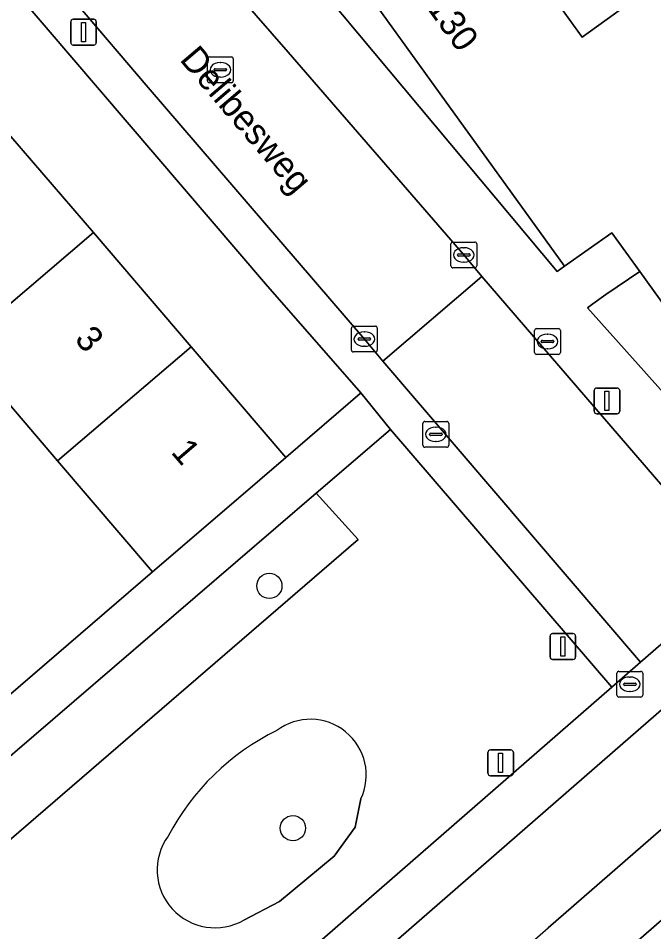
# Model space of a CAD drawing. Extents: x 159039 to 160102, y 381214 to 382524.
# Drawn here: x 159387.61 to 159412.24, y 381457.4 to 381492.82 of the extents above; entities that cross this region are included whole.
import ezdxf

# ---------------------------------------------------------------- set-up
doc = ezdxf.new("R2010")
doc.units = 0
for name, color, linetype in [('IMGEO_Berm_groen', 7, 'Continuous'), ('IMGEO_Boom', 7, 'Continuous'), ('IMGEO_Erf', 7, 'Continuous'), ('IMGEO_Fietspad_gesloten', 7, 'Continuous'), ('IMGEO_Groenvoorziening', 7, 'Continuous'), ('IMGEO_Kolk', 7, 'Continuous'), ('IMGEO_Lichtmast', 7, 'Continuous'), ('IMGEO_Openbare_ruimte_label', 7, 'Continuous'), ('IMGEO_Pand', 7, 'Continuous'), ('IMGEO_Pand_nummerreeks', 7, 'Continuous'), ('IMGEO_Rijbaan_lokaal_open', 7, 'Continuous'), ('IMGEO_Rijbaan_regionaal_gesloten', 7, 'Continuous'), ('IMGEO_Rioolput', 7, 'Continuous'), ('IMGEO_Verkeersbordpaal', 7, 'Continuous'), ('IMGEO_Voetpad_open', 7, 'Continuous')]:
    doc.layers.add(name, color=color, linetype=linetype)

msp = doc.modelspace()

# ---------------------------------------------------------------- linework, layer by layer
at = {"layer": 'IMGEO_Berm_groen'}
for points in [[(159395.563, 381443.073), (159404.558, 381450.901), (159414.042, 381459.154), (159434.773, 381477.467), (159442.492, 381484.426), (159465.201, 381505.256), (159482.267, 381521.51), (159492.644, 381531.758), (159499.797, 381539.047), (159509.914, 381549.667), (159513.487, 381553.459), (159524.318, 381565.22), (159524.392, 381565.298)], [(159424.652, 381471.931), (159408.144, 381457.558)]]:
    msp.add_lwpolyline(points, dxfattribs=at)
msp.add_arc((157876.943, 383208.095), 2325.717, 310.527512, 311.176302, dxfattribs=at)
at = {"layer": 'IMGEO_Boom'}
for centre in [(159397.343, 381470.812), (159398.254, 381461.418)]:
    msp.add_circle(centre, 0.489, dxfattribs=at)
at = {"layer": 'IMGEO_Erf'}
for points in [[(159374.118, 381500), (159375.936, 381501.558), (159377.269, 381500), (159379.626, 381497.246), (159383.349, 381492.893), (159386.93, 381488.708), (159390.522, 381484.51), (159394.307, 381480.086), (159397.979, 381475.794), (159400.855, 381478.267), (159400.885, 381478.302), (159397.195, 381482.524), (159382.243, 381500), (159379.225, 381503.503)], [(159385.828, 381465.349), (159392.811, 381471.352), (159389.134, 381475.66), (159385.353, 381480.089)]]:
    msp.add_lwpolyline(points, dxfattribs=at)
at = {"layer": 'IMGEO_Fietspad_gesloten'}
for points in [[(159457.179, 381504.954), (159450.596, 381498.844), (159432.65, 381482.499), (159425.386, 381476.018), (159420.124, 381471.433), (159419.379, 381470.789), (159418.101, 381470.859), (159409.946, 381463.74), (159397.846, 381453.215)], [(159408.144, 381457.558), (159424.652, 381471.931)]]:
    msp.add_lwpolyline(points, dxfattribs=at)
msp.add_arc((157876.943, 383208.095), 2325.717, 310.527512, 311.176302, dxfattribs=at)
at = {"layer": 'IMGEO_Groenvoorziening'}
for points in [[(159435.656, 381519.493), (159408.178, 381496.463), (159408.027, 381496.644), (159405.971, 381499.107), (159405.429, 381499.757), (159398.993, 381494.387), (159408.491, 381483.004), (159408.785, 381483.207), (159400.619, 381494.55), (159405.27, 381497.898), (159408.548, 381493.351), (159408.621, 381493.25), (159409.461, 381492.085), (159437.641, 381512.413)], [(159429.891, 381492.273), (159413.525, 381480.468), (159411.698, 381483.002), (159410.381, 381482.105), (159409.881, 381481.754), (159409.67, 381481.596), (159418.061, 381472.201), (159421.861, 381475.546), (159417.844, 381479.941), (159421.943, 381482.542), (159425.124, 381483.768), (159426.243, 381483.67), (159428.197, 381481.125), (159428.409, 381481.311)], [(159384.956, 381444.61), (159389.259, 381448.283), (159398.293, 381456.146), (159410.608, 381466.883), (159402.03, 381476.877), (159399.15, 381474.403), (159400.78, 381472.608), (159386.592, 381460.368)], [(159400.891, 381462.552), (159400.671, 381461.461), (159399.851, 381460.328), (159397.732, 381458.577), (159396.356, 381457.858)], [(159397.732, 381458.577), (159399.851, 381460.328), (159400.671, 381461.461), (159400.891, 381462.552)], [(159396.356, 381457.858), (159397.732, 381458.577)]]:
    msp.add_lwpolyline(points, dxfattribs=at)
msp.add_lwpolyline([(159400.78, 381472.608), (159399.15, 381474.403), (159385.077, 381462.313), (159386.592, 381460.368)], close=True, dxfattribs=at)
for centre, radius, start, end in [((159398.931, 381463.474), 2.166, 334.8153, 126.8687), ((159398.931, 381463.474), 2.166, 334.8153, 126.8687), ((159401.854, 381456.651), 9.54, 116.2674, 152.1758), ((159401.854, 381456.651), 9.54, 116.2674, 152.1758), ((159395.236, 381459.798), 2.24, 144.3164, 300.0004), ((159395.236, 381459.798), 2.24, 144.3164, 300.0004)]:
    msp.add_arc(centre, radius, start, end, dxfattribs=at)
at = {"layer": 'IMGEO_Kolk'}
for p, q in [((159404.377, 381483.219), (159404.377, 381484.071)), ((159404.452, 381484.145), (159405.304, 381484.145)), ((159404.865, 381483.925), (159404.89, 381483.925)), ((159405.378, 381484.071), (159405.378, 381483.219)), ((159404.636, 381483.639), (159404.636, 381483.651)), ((159405.074, 381483.602), (159404.676, 381483.602)), ((159404.679, 381483.688), (159405.077, 381483.688)), ((159405.12, 381483.651), (159405.12, 381483.639)), ((159404.888, 381483.365), (159404.863, 381483.365)), ((159405.304, 381483.145), (159404.452, 381483.145)), ((159400.522, 381479.957), (159400.522, 381480.809)), ((159400.597, 381480.883), (159401.449, 381480.883)), ((159401.523, 381480.809), (159401.523, 381479.957)), ((159407.693, 381480.79), (159408.545, 381480.79)), ((159400.781, 381480.377), (159400.781, 381480.389)), ((159400.824, 381480.426), (159401.222, 381480.426)), ((159401.01, 381480.663), (159401.035, 381480.663)), ((159401.265, 381480.389), (159401.265, 381480.377)), ((159407.618, 381479.864), (159407.618, 381480.716)), ((159408.106, 381480.57), (159408.131, 381480.57)), ((159408.619, 381480.716), (159408.619, 381479.864)), ((159401.219, 381480.34), (159400.821, 381480.34)), ((159401.033, 381480.103), (159401.008, 381480.103)), ((159407.877, 381480.284), (159407.877, 381480.296)), ((159408.315, 381480.247), (159407.917, 381480.247)), ((159407.92, 381480.333), (159408.318, 381480.333)), ((159408.361, 381480.296), (159408.361, 381480.284)), ((159401.449, 381479.883), (159400.597, 381479.883)), ((159408.545, 381479.79), (159407.693, 381479.79)), ((159408.129, 381480.01), (159408.104, 381480.01)), ((159403.369, 381477.189), (159404.221, 381477.189)), ((159403.294, 381476.263), (159403.294, 381477.115)), ((159403.782, 381476.969), (159403.807, 381476.969)), ((159404.295, 381477.115), (159404.295, 381476.263)), ((159403.553, 381476.683), (159403.553, 381476.695)), ((159403.991, 381476.646), (159403.593, 381476.646)), ((159403.596, 381476.732), (159403.994, 381476.732)), ((159404.037, 381476.695), (159404.037, 381476.683)), ((159404.221, 381476.189), (159403.369, 381476.189)), ((159403.805, 381476.409), (159403.78, 381476.409))]:
    msp.add_line(p, q, dxfattribs=at)
for points in [[(159404.377, 381483.219), (159404.377, 381484.071)], [(159404.452, 381484.145), (159405.304, 381484.145)], [(159405.378, 381484.071), (159405.378, 381483.219)], [(159405.304, 381483.145), (159404.452, 381483.145)], [(159400.522, 381479.957), (159400.522, 381480.809)], [(159400.597, 381480.883), (159401.449, 381480.883)], [(159401.523, 381480.809), (159401.523, 381479.957)], [(159407.693, 381480.79), (159408.545, 381480.79)], [(159407.618, 381479.864), (159407.618, 381480.716)], [(159408.619, 381480.716), (159408.619, 381479.864)], [(159401.449, 381479.883), (159400.597, 381479.883)], [(159408.545, 381479.79), (159407.693, 381479.79)], [(159403.369, 381477.189), (159404.221, 381477.189)], [(159403.294, 381476.263), (159403.294, 381477.115)], [(159404.295, 381477.115), (159404.295, 381476.263)], [(159404.221, 381476.189), (159403.369, 381476.189)]]:
    msp.add_lwpolyline(points, dxfattribs=at)
for centre, radius, start, end in [((159404.454, 381484.069), 0.0765, 91.552, 178.448), ((159404.454, 381484.069), 0.0765, 91.552, 178.448), ((159405.302, 381484.069), 0.0765, 1.552, 88.448), ((159405.302, 381484.069), 0.0765, 1.552, 88.448), ((159404.676, 381483.648), 0.0403, 85.8775, 175.7526), ((159404.673, 381483.638), 0.0366, 178.938, 274.7102), ((159405.077, 381483.645), 0.043, 264.8664, 352.4533), ((159405.081, 381483.65), 0.0386, 1.7309, 96.639), ((159404.454, 381483.221), 0.0765, 181.552, 268.448), ((159404.454, 381483.221), 0.0765, 181.552, 268.448), ((159405.302, 381483.221), 0.0765, 271.552, 358.448), ((159405.302, 381483.221), 0.0765, 271.552, 358.448), ((159400.599, 381480.807), 0.0765, 91.552, 178.448), ((159400.599, 381480.807), 0.0765, 91.552, 178.448), ((159401.447, 381480.807), 0.0765, 1.552, 88.448), ((159401.447, 381480.807), 0.0765, 1.552, 88.448), ((159407.695, 381480.714), 0.0765, 91.552, 178.448), ((159407.695, 381480.714), 0.0765, 91.552, 178.448), ((159408.543, 381480.714), 0.0765, 1.552, 88.448), ((159408.543, 381480.714), 0.0765, 1.552, 88.448), ((159400.821, 381480.386), 0.0403, 85.8775, 175.7526), ((159400.818, 381480.376), 0.0366, 178.938, 274.7102), ((159401.222, 381480.383), 0.043, 264.8664, 352.4533), ((159401.226, 381480.388), 0.0386, 1.7309, 96.639), ((159407.917, 381480.293), 0.0403, 85.8775, 175.7526), ((159407.914, 381480.283), 0.0366, 178.938, 274.7102), ((159408.318, 381480.29), 0.043, 264.8664, 352.4533), ((159408.322, 381480.295), 0.0386, 1.7309, 96.639), ((159400.599, 381479.959), 0.0765, 181.552, 268.448), ((159400.599, 381479.959), 0.0765, 181.552, 268.448), ((159401.447, 381479.959), 0.0765, 271.552, 358.448), ((159401.447, 381479.959), 0.0765, 271.552, 358.448), ((159407.695, 381479.866), 0.0765, 181.552, 268.448), ((159407.695, 381479.866), 0.0765, 181.552, 268.448), ((159408.543, 381479.866), 0.0765, 271.552, 358.448), ((159408.543, 381479.866), 0.0765, 271.552, 358.448), ((159403.371, 381477.113), 0.0765, 91.552, 178.448), ((159403.371, 381477.113), 0.0765, 91.552, 178.448), ((159404.219, 381477.113), 0.0765, 1.552, 88.448), ((159404.219, 381477.113), 0.0765, 1.552, 88.448), ((159403.593, 381476.692), 0.0403, 85.8775, 175.7526), ((159403.59, 381476.682), 0.0366, 178.938, 274.7102), ((159403.994, 381476.689), 0.043, 264.8664, 352.4533), ((159403.998, 381476.694), 0.0386, 1.7309, 96.639), ((159403.371, 381476.265), 0.0765, 181.552, 268.448), ((159403.371, 381476.265), 0.0765, 181.552, 268.448), ((159404.219, 381476.265), 0.0765, 271.552, 358.448), ((159404.219, 381476.265), 0.0765, 271.552, 358.448)]:
    msp.add_arc(centre, radius, start, end, dxfattribs=at)
for centre, major_axis, ratio, start_param, end_param in [((159404.864, 381483.645), (-0.387, 0.002), 0.722429, 4.712389, 7.853982), ((159404.889, 381483.645), (-0.39, 0.002), 0.717154, 1.570796, 4.712389), ((159401.009, 381480.383), (-0.387, 0.002), 0.722429, 4.712389, 7.853982), ((159401.034, 381480.383), (-0.39, 0.002), 0.717154, 1.570796, 4.712389), ((159408.105, 381480.29), (-0.387, 0.002), 0.722429, 4.712389, 7.853982), ((159408.13, 381480.29), (-0.39, 0.002), 0.717154, 1.570796, 4.712389), ((159403.781, 381476.689), (-0.387, 0.002), 0.722429, 4.712389, 7.853982), ((159403.806, 381476.689), (-0.39, 0.002), 0.717154, 1.570796, 4.712389)]:
    msp.add_ellipse(centre, major_axis=major_axis, ratio=ratio, start_param=start_param, end_param=end_param, dxfattribs=at)
at = {"layer": 'IMGEO_Lichtmast'}
for p, q in [((159389.745, 381492.784), (159390.535, 381492.784)), ((159390.535, 381492.784), (159389.745, 381492.784)), ((159389.645, 381491.884), (159389.645, 381492.684)), ((159389.645, 381492.684), (159389.645, 381491.884)), ((159390.635, 381492.684), (159390.635, 381491.884)), ((159390.635, 381491.884), (159390.635, 381492.684)), ((159390.535, 381491.784), (159389.745, 381491.784)), ((159389.745, 381491.784), (159390.535, 381491.784)), ((159409.927, 381477.584), (159409.927, 381478.384)), ((159409.927, 381478.384), (159409.927, 381477.584)), ((159410.027, 381478.484), (159410.817, 381478.484)), ((159410.817, 381478.484), (159410.027, 381478.484)), ((159410.917, 381478.384), (159410.917, 381477.584)), ((159410.917, 381477.584), (159410.917, 381478.384)), ((159410.817, 381477.484), (159410.027, 381477.484)), ((159410.027, 381477.484), (159410.817, 381477.484))]:
    msp.add_line(p, q, dxfattribs=at)
for points in [[(159390.065, 381492.659), (159390.215, 381492.659), (159390.215, 381491.909), (159390.065, 381491.909), (159390.065, 381492.659)], [(159410.347, 381478.359), (159410.497, 381478.359), (159410.497, 381477.609), (159410.347, 381477.609), (159410.347, 381478.359)]]:
    msp.add_lwpolyline(points, dxfattribs=at)
for centre, start, end in [((159389.745, 381492.684), 90, 180), ((159389.745, 381492.684), 90, 180), ((159390.535, 381492.684), 0, 90), ((159390.535, 381492.684), 360, 90), ((159389.745, 381491.884), 180, 270), ((159389.745, 381491.884), 180, 270), ((159390.535, 381491.884), 270, 0), ((159390.535, 381491.884), 270, 0), ((159410.027, 381478.384), 90, 180), ((159410.027, 381478.384), 90, 180), ((159410.817, 381478.384), 0, 90), ((159410.817, 381478.384), 360, 90), ((159410.027, 381477.584), 180, 270), ((159410.027, 381477.584), 180, 270), ((159410.817, 381477.584), 270, 0), ((159410.817, 381477.584), 270, 0)]:
    msp.add_arc(centre, 0.1, start, end, dxfattribs=at)
at = {"layer": 'IMGEO_Pand'}
for points in [[(159443.672, 381502.214), (159445.674, 381503.658), (159438.771, 381513.228), (159437.641, 381512.413), (159409.461, 381492.085), (159408.621, 381493.25), (159408.548, 381493.351), (159405.27, 381497.898), (159400.619, 381494.55), (159408.785, 381483.207), (159410.617, 381484.502), (159411.698, 381483.002), (159413.525, 381480.468), (159429.891, 381492.273)], [(159390.522, 381484.51), (159386.93, 381488.708), (159381.766, 381484.29), (159385.353, 381480.089)], [(159389.134, 381475.66), (159394.307, 381480.086), (159390.522, 381484.51), (159385.353, 381480.089)], [(159397.979, 381475.794), (159394.307, 381480.086), (159389.134, 381475.66), (159392.811, 381471.352), (159395.967, 381474.065)]]:
    msp.add_lwpolyline(points, close=True, dxfattribs=at)
at = {"layer": 'IMGEO_Rijbaan_lokaal_open'}
for points in [[(159379.3, 381513.434), (159376.8, 381516.357), (159376.214, 381517.042), (159361.379, 381534.296), (159359.079, 381537.039), (159355.206, 381533.839), (159359.018, 381529.42), (159359.717, 381528.593), (159370.22, 381516.331), (159380.301, 381504.635), (159381.439, 381503.315), (159384.255, 381500), (159389.868, 381493.391), (159392.642, 381490.134), (159401.023, 381480.383), (159401.74, 381479.524), (159405.572, 381482.813), (159404.878, 381483.645), (159398.069, 381491.509), (159396.211, 381493.655), (159394.17, 381496.049), (159390.802, 381500), (159388.415, 381502.775)], [(159405.572, 381482.813), (159401.74, 381479.524), (159411.724, 381467.861), (159415.578, 381471.202)]]:
    msp.add_lwpolyline(points, close=True, dxfattribs=at)
at = {"layer": 'IMGEO_Rijbaan_regionaal_gesloten'}
msp.add_lwpolyline([(159383.498, 381428.039), (159401.924, 381443.755), (159413.428, 381453.788), (159429.207, 381467.675), (159453.123, 381489.287), (159476.095, 381510.615), (159487.725, 381521.828), (159499.136, 381533.249), (159515.536, 381550.447), (159526.975, 381562.783), (159524.392, 381565.298), (159524.318, 381565.22), (159513.487, 381553.459), (159509.914, 381549.667), (159499.797, 381539.047), (159492.644, 381531.758), (159482.267, 381521.51), (159465.201, 381505.256), (159442.492, 381484.426), (159434.773, 381477.467), (159414.042, 381459.154), (159404.558, 381450.901), (159395.563, 381443.073), (159354.89, 381408.246)], dxfattribs=at)
at = {"layer": 'IMGEO_Rioolput'}
for p, q in [((159394.943, 381490.398), (159394.943, 381491.25)), ((159395.018, 381491.324), (159395.87, 381491.324)), ((159395.431, 381491.104), (159395.456, 381491.104)), ((159395.944, 381491.25), (159395.944, 381490.398)), ((159395.202, 381490.818), (159395.202, 381490.83)), ((159395.64, 381490.781), (159395.242, 381490.781)), ((159395.245, 381490.867), (159395.643, 381490.867)), ((159395.686, 381490.83), (159395.686, 381490.818)), ((159395.87, 381490.324), (159395.018, 381490.324)), ((159395.454, 381490.544), (159395.429, 381490.544)), ((159410.812, 381466.574), (159410.812, 381467.426)), ((159410.887, 381467.5), (159411.739, 381467.5)), ((159411.3, 381467.28), (159411.325, 381467.28)), ((159411.813, 381467.426), (159411.813, 381466.574)), ((159411.071, 381466.994), (159411.071, 381467.006)), ((159411.509, 381466.957), (159411.111, 381466.957)), ((159411.114, 381467.043), (159411.512, 381467.043)), ((159411.555, 381467.006), (159411.555, 381466.994)), ((159411.323, 381466.72), (159411.298, 381466.72)), ((159411.739, 381466.5), (159410.887, 381466.5))]:
    msp.add_line(p, q, dxfattribs=at)
for points in [[(159394.943, 381490.398), (159394.943, 381491.25)], [(159395.018, 381491.324), (159395.87, 381491.324)], [(159395.944, 381491.25), (159395.944, 381490.398)], [(159395.87, 381490.324), (159395.018, 381490.324)], [(159410.812, 381466.574), (159410.812, 381467.426)], [(159410.887, 381467.5), (159411.739, 381467.5)], [(159411.813, 381467.426), (159411.813, 381466.574)], [(159411.739, 381466.5), (159410.887, 381466.5)]]:
    msp.add_lwpolyline(points, dxfattribs=at)
for centre, radius, start, end in [((159395.02, 381491.248), 0.0765, 91.552, 178.448), ((159395.02, 381491.248), 0.0765, 91.552, 178.448), ((159395.868, 381491.248), 0.0765, 1.552, 88.448), ((159395.868, 381491.248), 0.0765, 1.552, 88.448), ((159395.242, 381490.827), 0.0403, 85.8775, 175.7526), ((159395.239, 381490.817), 0.0366, 178.938, 274.7102), ((159395.643, 381490.824), 0.043, 264.8664, 352.4533), ((159395.647, 381490.829), 0.0386, 1.7309, 96.639), ((159395.02, 381490.4), 0.0765, 181.552, 268.448), ((159395.02, 381490.4), 0.0765, 181.552, 268.448), ((159395.868, 381490.4), 0.0765, 271.552, 358.448), ((159395.868, 381490.4), 0.0765, 271.552, 358.448), ((159410.889, 381467.424), 0.0765, 91.552, 178.448), ((159410.889, 381467.424), 0.0765, 91.552, 178.448), ((159411.737, 381467.424), 0.0765, 1.552, 88.448), ((159411.737, 381467.424), 0.0765, 1.552, 88.448), ((159411.111, 381467.003), 0.0403, 85.8775, 175.7526), ((159411.108, 381466.993), 0.0366, 178.938, 274.7102), ((159411.512, 381467), 0.043, 264.8664, 352.4533), ((159411.516, 381467.005), 0.0386, 1.7309, 96.639), ((159410.889, 381466.576), 0.0765, 181.552, 268.448), ((159410.889, 381466.576), 0.0765, 181.552, 268.448), ((159411.737, 381466.576), 0.0765, 271.552, 358.448), ((159411.737, 381466.576), 0.0765, 271.552, 358.448)]:
    msp.add_arc(centre, radius, start, end, dxfattribs=at)
for centre, major_axis, ratio, start_param, end_param in [((159395.43, 381490.824), (-0.387, 0.002), 0.722429, 4.712389, 7.853982), ((159395.455, 381490.824), (-0.39, 0.002), 0.717154, 1.570796, 4.712389), ((159411.299, 381467), (-0.387, 0.002), 0.722429, 4.712389, 7.853982), ((159411.324, 381467), (-0.39, 0.002), 0.717154, 1.570796, 4.712389)]:
    msp.add_ellipse(centre, major_axis=major_axis, ratio=ratio, start_param=start_param, end_param=end_param, dxfattribs=at)
at = {"layer": 'IMGEO_Verkeersbordpaal'}
for p, q in [((159408.218, 381468.061), (159408.218, 381468.861)), ((159408.218, 381468.861), (159408.218, 381468.061)), ((159408.318, 381468.961), (159409.108, 381468.961)), ((159409.108, 381468.961), (159408.318, 381468.961)), ((159409.208, 381468.861), (159409.208, 381468.061)), ((159409.208, 381468.061), (159409.208, 381468.861)), ((159409.108, 381467.961), (159408.318, 381467.961)), ((159408.318, 381467.961), (159409.108, 381467.961)), ((159405.907, 381464.453), (159406.697, 381464.453)), ((159406.697, 381464.453), (159405.907, 381464.453)), ((159405.807, 381463.553), (159405.807, 381464.353)), ((159405.807, 381464.353), (159405.807, 381463.553)), ((159406.797, 381464.353), (159406.797, 381463.553)), ((159406.797, 381463.553), (159406.797, 381464.353)), ((159406.697, 381463.453), (159405.907, 381463.453)), ((159405.907, 381463.453), (159406.697, 381463.453))]:
    msp.add_line(p, q, dxfattribs=at)
for points in [[(159408.638, 381468.836), (159408.788, 381468.836), (159408.788, 381468.086), (159408.638, 381468.086), (159408.638, 381468.836)], [(159406.227, 381464.328), (159406.377, 381464.328), (159406.377, 381463.578), (159406.227, 381463.578), (159406.227, 381464.328)]]:
    msp.add_lwpolyline(points, dxfattribs=at)
for centre, start, end in [((159408.318, 381468.861), 90, 180), ((159408.318, 381468.861), 90, 180), ((159409.108, 381468.861), 0, 90), ((159409.108, 381468.861), 360, 90), ((159408.318, 381468.061), 180, 270), ((159408.318, 381468.061), 180, 270), ((159409.108, 381468.061), 270, 0), ((159409.108, 381468.061), 270, 0), ((159405.907, 381464.353), 90, 180), ((159405.907, 381464.353), 90, 180), ((159406.697, 381464.353), 0, 90), ((159406.697, 381464.353), 360, 90), ((159405.907, 381463.553), 180, 270), ((159405.907, 381463.553), 180, 270), ((159406.697, 381463.553), 270, 0), ((159406.697, 381463.553), 270, 0)]:
    msp.add_arc(centre, 0.1, start, end, dxfattribs=at)
at = {"layer": 'IMGEO_Voetpad_open'}
for points in [[(159379.3, 381513.434), (159388.415, 381502.775), (159390.802, 381500), (159394.17, 381496.049), (159396.211, 381493.655), (159398.069, 381491.509), (159404.878, 381483.645), (159405.572, 381482.813), (159415.578, 381471.202), (159418.061, 381472.201), (159409.67, 381481.596), (159409.881, 381481.754), (159410.381, 381482.105), (159411.698, 381483.002), (159410.617, 381484.502), (159408.785, 381483.207), (159408.491, 381483.004), (159398.993, 381494.387), (159396.185, 381497.766), (159395.359, 381498.763), (159381.123, 381515.43)], [(159397.846, 381453.215), (159409.946, 381463.74), (159418.101, 381470.859), (159419.379, 381470.789), (159420.124, 381471.433), (159425.386, 381476.018), (159432.65, 381482.499), (159450.596, 381498.844), (159457.179, 381504.954)], [(159379.225, 381503.503), (159382.243, 381500), (159397.195, 381482.524), (159400.885, 381478.302), (159402.03, 381476.877), (159410.608, 381466.883), (159411.724, 381467.861), (159401.74, 381479.524), (159401.023, 381480.383), (159392.642, 381490.134), (159389.868, 381493.391), (159384.255, 381500), (159381.439, 381503.315), (159380.301, 381504.635)], [(159428.409, 381481.311), (159428.197, 381481.125), (159421.861, 381475.546), (159418.061, 381472.201), (159415.578, 381471.202), (159411.724, 381467.861), (159410.608, 381466.883), (159398.293, 381456.146), (159389.259, 381448.283), (159384.956, 381444.61), (159373.647, 381434.956), (159358.202, 381421.771), (159356.255, 381420.115), (159352.5, 381416.855), (159352.036, 381415.106), (159297.175, 381368.084), (159294.711, 381365.624)]]:
    msp.add_lwpolyline(points, dxfattribs=at)
msp.add_lwpolyline([(159402.03, 381476.877), (159400.885, 381478.302), (159400.855, 381478.267), (159397.979, 381475.794), (159395.967, 381474.065), (159392.811, 381471.352), (159385.828, 381465.349), (159383.816, 381463.62), (159382.421, 381462.42), (159383.608, 381461.051), (159385.077, 381462.313), (159399.15, 381474.403)], close=True, dxfattribs=at)

# ---------------------------------------------------------------- texts
at = {"layer": 'IMGEO_Openbare_ruimte_label'}
msp.add_text('Delibesweg', height=1, rotation=310.4584, dxfattribs=at).set_placement((159393.835, 381491.208))
at = {"layer": 'IMGEO_Pand_nummerreeks'}
for s, rotation, p in [('82-130', 305.7524, (159402.268, 381494.827)), ('3', 310.5497, (159389.759, 381480.357)), ('1', 310.5497, (159393.498, 381475.988))]:
    msp.add_text(s, height=1, rotation=rotation, dxfattribs=at).set_placement(p)

doc.saveas('drawing.dxf')
